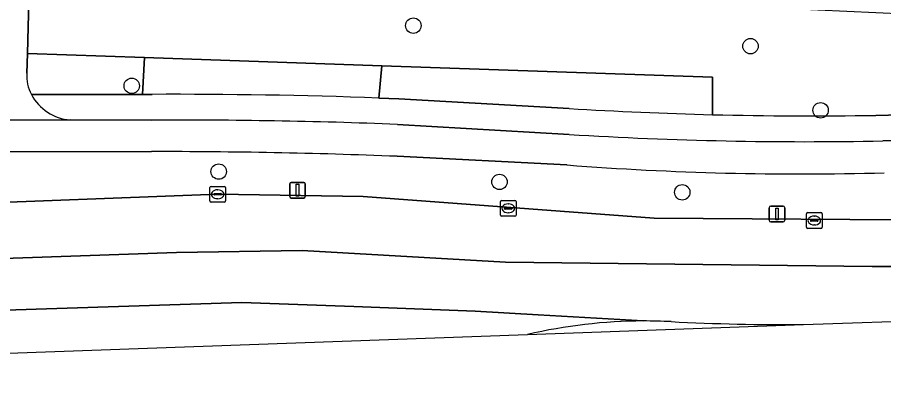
# Model space of a CAD drawing. Extents: x 161354 to 162026, y 386504 to 387460.
# Drawn here: x 161423 to 161477.9, y 386504.2 to 386527.3 of the extents above; entities that cross this region are included whole.
import ezdxf

# ---------------------------------------------------------------- set-up
doc = ezdxf.new("R2010")
doc.units = 0
for name, color, linetype in [('IMGEO_Berm_groen', 7, 'Continuous'), ('IMGEO_Boom', 7, 'Continuous'), ('IMGEO_Fietspad_gesloten', 7, 'Continuous'), ('IMGEO_Fietspad_open', 7, 'Continuous'), ('IMGEO_Groenvoorziening', 7, 'Continuous'), ('IMGEO_Kolk', 7, 'Continuous'), ('IMGEO_Lichtmast', 7, 'Continuous'), ('IMGEO_Rijbaan_regionaal_gesloten', 7, 'Continuous'), ('IMGEO_Voetpad_open', 7, 'Continuous')]:
    doc.layers.add(name, color=color, linetype=linetype)

msp = doc.modelspace()

# ---------------------------------------------------------------- linework, layer by layer
at = {"layer": 'IMGEO_Berm_groen'}
for points in [[(161431.459, 386518.828), (161417.764, 386518.813), (161386.319, 386518.778), (161396.404, 386514.655), (161417.954, 386515.458), (161435.675, 386516.119), (161444.903, 386515.98), (161463.369, 386514.603), (161481.999, 386514.474), (161500, 386515.21), (161507.69, 386515.477), (161543.963, 386516.739), (161579.775, 386518.037), (161584.476, 386518.298)], [(161457.83, 386517.979), (161447.045, 386518.529)], [(161455.324, 386507.221), (161472.841, 386507.848)]]:
    msp.add_lwpolyline(points, dxfattribs=at)
for centre, radius, start, end in [((161431.735, 386126.858), 391.97, 87.76156, 90.0404), ((161472.583, 386709.12), 191.71, 265.58659, 271.60767), ((161462.769, 386475.337), 32.741, 90.1833, 103.1431), ((161462.774, 386475.484), 32.594, 87.0846, 90.1937), ((161471.962, 386656.892), 149.046, 267.10421, 270.33783)]:
    msp.add_arc(centre, radius, start, end, dxfattribs=at)
at = {"layer": 'IMGEO_Boom'}
for centre in [(161448.081, 386526.821), (161469.472, 386525.518), (161430.211, 386523.001), (161473.921, 386521.448), (161435.73, 386517.558), (161453.549, 386516.905), (161465.144, 386516.243)]:
    msp.add_circle(centre, 0.489, dxfattribs=at)
at = {"layer": 'IMGEO_Fietspad_gesloten'}
for points in [[(161431.462, 386520.822), (161426.31, 386520.835), (161417.651, 386520.815), (161379.848, 386520.652), (161371.3, 386520.69), (161371.312, 386518.719), (161371.857, 386518.712), (161372.917, 386518.726), (161379.708, 386518.678), (161386.319, 386518.778), (161417.764, 386518.813), (161431.459, 386518.828)], [(161457.978, 386519.914), (161447.076, 386520.554)], [(161507.034, 386520.355), (161500, 386520.098), (161490.899, 386519.826), (161477.873, 386519.505)], [(161447.045, 386518.529), (161457.83, 386517.979)]]:
    msp.add_lwpolyline(points, dxfattribs=at)
for centre, radius, start, end in [((161433.257, 386170.414), 350.412, 87.73985, 90.29348), ((161472.996, 386766.365), 246.908, 266.51282, 271.13175), ((161431.735, 386126.858), 391.97, 87.76156, 90.0404), ((161472.583, 386709.12), 191.71, 265.58659, 271.60767)]:
    msp.add_arc(centre, radius, start, end, dxfattribs=at)
at = {"layer": 'IMGEO_Fietspad_open'}
for points in [[(161423.556, 386523.804), (161423.59, 386525.056), (161423.729, 386530.085), (161425.083, 386562.569)], [(161417.651, 386520.815), (161426.31, 386520.835)]]:
    msp.add_lwpolyline(points, dxfattribs=at)
for centre, radius, start, end in [((161426, 386523.629), 2.45, 175.9038, 208.7137), ((161426.536, 386523.857), 3.031, 207.6231, 265.7204)]:
    msp.add_arc(centre, radius, start, end, dxfattribs=at)
at = {"layer": 'IMGEO_Groenvoorziening'}
for points in [[(161484.547, 386560.156), (161484.183, 386560.171), (161482.953, 386527.386), (161468.218, 386528.056), (161430.89, 386529.759), (161423.994, 386530.073), (161423.729, 386530.085), (161423.59, 386525.056), (161431.031, 386524.798), (161446.077, 386524.278), (161467.063, 386523.551), (161467.063, 386521.17)], [(161477.417, 386521.128), (161490.977, 386521.481), (161500, 386521.727), (161506.703, 386521.971), (161519.084, 386522.422), (161518.994, 386523.054), (161518.64, 386523.905), (161518.184, 386524.49), (161517.067, 386525.025), (161510.29, 386526.191), (161505.542, 386526.338), (161500, 386529.235), (161498.426, 386530.057), (161491.273, 386534.461)], [(161431.031, 386524.798), (161423.59, 386525.056), (161423.556, 386523.804)], [(161423.851, 386522.452), (161430.887, 386522.46), (161431.031, 386524.798)], [(161446.077, 386524.278), (161431.031, 386524.798), (161430.887, 386522.46), (161431.507, 386522.461)], [(161445.881, 386522.227), (161446.077, 386524.278)], [(161467.063, 386523.551), (161446.077, 386524.278), (161445.881, 386522.227), (161446.516, 386522.204), (161447.152, 386522.179), (161457.962, 386521.563)], [(161467.063, 386521.17), (161467.063, 386523.551)]]:
    msp.add_lwpolyline(points, dxfattribs=at)
for centre, radius, start, end in [((161426, 386523.629), 2.45, 175.9038, 208.7137), ((161432.765, 386158.145), 364.318, 87.93683, 90.19786), ((161473.288, 386770.904), 249.812, 266.48267, 268.5721), ((161473.247, 386769.287), 248.194, 268.57237, 270.9628)]:
    msp.add_arc(centre, radius, start, end, dxfattribs=at)
at = {"layer": 'IMGEO_Kolk'}
for p, q in [((161435.167, 386515.694), (161435.167, 386516.546)), ((161435.242, 386516.62), (161436.094, 386516.62)), ((161435.655, 386516.4), (161435.68, 386516.4)), ((161436.168, 386516.546), (161436.168, 386515.694)), ((161435.426, 386516.114), (161435.426, 386516.126)), ((161435.864, 386516.077), (161435.466, 386516.077)), ((161435.469, 386516.163), (161435.867, 386516.163)), ((161435.678, 386515.84), (161435.653, 386515.84)), ((161435.91, 386516.126), (161435.91, 386516.114)), ((161453.676, 386515.725), (161454.528, 386515.725)), ((161436.094, 386515.62), (161435.242, 386515.62)), ((161453.601, 386514.799), (161453.601, 386515.651)), ((161453.86, 386515.219), (161453.86, 386515.231)), ((161454.298, 386515.182), (161453.9, 386515.182)), ((161453.903, 386515.268), (161454.301, 386515.268)), ((161454.089, 386515.505), (161454.114, 386515.505)), ((161454.344, 386515.231), (161454.344, 386515.219)), ((161454.602, 386515.651), (161454.602, 386514.799)), ((161454.528, 386514.725), (161453.676, 386514.725)), ((161454.112, 386514.945), (161454.087, 386514.945)), ((161473.017, 386514.028), (161473.017, 386514.88)), ((161473.092, 386514.954), (161473.944, 386514.954)), ((161473.505, 386514.734), (161473.53, 386514.734)), ((161474.018, 386514.88), (161474.018, 386514.028)), ((161473.276, 386514.448), (161473.276, 386514.46)), ((161473.714, 386514.411), (161473.316, 386514.411)), ((161473.319, 386514.497), (161473.717, 386514.497)), ((161473.528, 386514.174), (161473.503, 386514.174)), ((161473.76, 386514.46), (161473.76, 386514.448)), ((161473.944, 386513.954), (161473.092, 386513.954))]:
    msp.add_line(p, q, dxfattribs=at)
for points in [[(161435.167, 386515.694), (161435.167, 386516.546)], [(161435.242, 386516.62), (161436.094, 386516.62)], [(161436.168, 386516.546), (161436.168, 386515.694)], [(161453.676, 386515.725), (161454.528, 386515.725)], [(161436.094, 386515.62), (161435.242, 386515.62)], [(161453.601, 386514.799), (161453.601, 386515.651)], [(161454.602, 386515.651), (161454.602, 386514.799)], [(161454.528, 386514.725), (161453.676, 386514.725)], [(161473.017, 386514.028), (161473.017, 386514.88)], [(161473.092, 386514.954), (161473.944, 386514.954)], [(161474.018, 386514.88), (161474.018, 386514.028)], [(161473.944, 386513.954), (161473.092, 386513.954)]]:
    msp.add_lwpolyline(points, dxfattribs=at)
for centre, radius, start, end in [((161435.244, 386516.544), 0.0765, 91.552, 178.448), ((161435.244, 386516.544), 0.0765, 91.552, 178.448), ((161436.092, 386516.544), 0.0765, 1.552, 88.448), ((161436.092, 386516.544), 0.0765, 1.552, 88.448), ((161435.244, 386515.696), 0.0765, 181.552, 268.448), ((161435.244, 386515.696), 0.0765, 181.552, 268.448), ((161435.466, 386516.123), 0.0403, 85.8775, 175.7526), ((161435.463, 386516.113), 0.0366, 178.938, 274.7102), ((161435.867, 386516.12), 0.043, 264.8664, 352.4533), ((161435.871, 386516.125), 0.0386, 1.7309, 96.639), ((161436.092, 386515.696), 0.0765, 271.552, 358.448), ((161436.092, 386515.696), 0.0765, 271.552, 358.448), ((161453.678, 386515.649), 0.0765, 91.552, 178.448), ((161453.678, 386515.649), 0.0765, 91.552, 178.448), ((161454.526, 386515.649), 0.0765, 1.552, 88.448), ((161454.526, 386515.649), 0.0765, 1.552, 88.448), ((161453.9, 386515.228), 0.0403, 85.8775, 175.7526), ((161453.897, 386515.218), 0.0366, 178.938, 274.7102), ((161454.301, 386515.225), 0.043, 264.8664, 352.4533), ((161454.305, 386515.23), 0.0386, 1.7309, 96.639), ((161453.678, 386514.801), 0.0765, 181.552, 268.448), ((161453.678, 386514.801), 0.0765, 181.552, 268.448), ((161454.526, 386514.801), 0.0765, 271.552, 358.448), ((161454.526, 386514.801), 0.0765, 271.552, 358.448), ((161473.094, 386514.878), 0.0765, 91.552, 178.448), ((161473.094, 386514.878), 0.0765, 91.552, 178.448), ((161473.942, 386514.878), 0.0765, 1.552, 88.448), ((161473.942, 386514.878), 0.0765, 1.552, 88.448), ((161473.094, 386514.03), 0.0765, 181.552, 268.448), ((161473.094, 386514.03), 0.0765, 181.552, 268.448), ((161473.316, 386514.457), 0.0403, 85.8775, 175.7526), ((161473.313, 386514.447), 0.0366, 178.938, 274.7102), ((161473.717, 386514.454), 0.043, 264.8664, 352.4533), ((161473.721, 386514.459), 0.0386, 1.7309, 96.639), ((161473.942, 386514.03), 0.0765, 271.552, 358.448), ((161473.942, 386514.03), 0.0765, 271.552, 358.448)]:
    msp.add_arc(centre, radius, start, end, dxfattribs=at)
for centre, major_axis, ratio, start_param, end_param in [((161435.654, 386516.12), (-0.387, 0.002), 0.722429, 4.712389, 7.853982), ((161435.679, 386516.12), (-0.39, 0.002), 0.717154, 1.570796, 4.712389), ((161454.088, 386515.225), (-0.387, 0.002), 0.722429, 4.712389, 7.853982), ((161454.113, 386515.225), (-0.39, 0.002), 0.717154, 1.570796, 4.712389), ((161473.504, 386514.454), (-0.387, 0.002), 0.722429, 4.712389, 7.853982), ((161473.529, 386514.454), (-0.39, 0.002), 0.717154, 1.570796, 4.712389)]:
    msp.add_ellipse(centre, major_axis=major_axis, ratio=ratio, start_param=start_param, end_param=end_param, dxfattribs=at)
at = {"layer": 'IMGEO_Lichtmast'}
for p, q in [((161440.236, 386515.975), (161440.236, 386516.775)), ((161440.236, 386516.775), (161440.236, 386515.975)), ((161440.336, 386516.875), (161441.126, 386516.875)), ((161441.126, 386516.875), (161440.336, 386516.875)), ((161441.226, 386516.775), (161441.226, 386515.975)), ((161441.226, 386515.975), (161441.226, 386516.775)), ((161441.126, 386515.875), (161440.336, 386515.875)), ((161440.336, 386515.875), (161441.126, 386515.875)), ((161470.659, 386514.468), (161470.659, 386515.268)), ((161470.659, 386515.268), (161470.659, 386514.468)), ((161470.759, 386515.368), (161471.549, 386515.368)), ((161471.549, 386515.368), (161470.759, 386515.368)), ((161471.649, 386515.268), (161471.649, 386514.468)), ((161471.649, 386514.468), (161471.649, 386515.268)), ((161471.549, 386514.368), (161470.759, 386514.368)), ((161470.759, 386514.368), (161471.549, 386514.368))]:
    msp.add_line(p, q, dxfattribs=at)
for points in [[(161440.656, 386516.75), (161440.806, 386516.75), (161440.806, 386516), (161440.656, 386516), (161440.656, 386516.75)], [(161471.079, 386515.243), (161471.229, 386515.243), (161471.229, 386514.493), (161471.079, 386514.493), (161471.079, 386515.243)]]:
    msp.add_lwpolyline(points, dxfattribs=at)
for centre, start, end in [((161440.336, 386516.775), 90, 180), ((161440.336, 386516.775), 90, 180), ((161441.126, 386516.775), 0, 90), ((161441.126, 386516.775), 360, 90), ((161440.336, 386515.975), 180, 270), ((161440.336, 386515.975), 180, 270), ((161441.126, 386515.975), 270, 0), ((161441.126, 386515.975), 270, 0), ((161470.759, 386515.268), 90, 180), ((161470.759, 386515.268), 90, 180), ((161471.549, 386515.268), 0, 90), ((161471.549, 386515.268), 360, 90), ((161470.759, 386514.468), 180, 270), ((161470.759, 386514.468), 180, 270), ((161471.549, 386514.468), 270, 0), ((161471.549, 386514.468), 270, 0)]:
    msp.add_arc(centre, 0.1, start, end, dxfattribs=at)
at = {"layer": 'IMGEO_Rijbaan_regionaal_gesloten'}
msp.add_lwpolyline([(161507.69, 386515.477), (161500, 386515.21), (161481.999, 386514.474), (161463.369, 386514.603), (161444.903, 386515.98), (161435.675, 386516.119), (161417.954, 386515.458), (161396.404, 386514.655), (161374.14, 386513.837), (161371.98, 386513.771), (161371.541, 386510.28), (161371.926, 386510.29), (161400.743, 386511.313), (161433.049, 386512.42), (161441.027, 386512.554), (161453.931, 386511.811), (161477.196, 386511.531), (161507.615, 386511.531)], close=True, dxfattribs=at)
for points in [[(161496.113, 386509.898), (161506.156, 386511.424), (161507.615, 386511.531), (161477.196, 386511.531), (161453.931, 386511.811), (161441.027, 386512.554), (161433.049, 386512.42), (161400.743, 386511.313), (161371.926, 386510.29), (161371.541, 386510.28), (161371.67, 386507.149), (161375.224, 386507.246), (161437.2, 386509.26), (161444.305, 386508.987), (161451.996, 386508.692), (161456.01, 386508.461), (161462.664, 386508.078)], [(161462.664, 386508.078), (161456.01, 386508.461), (161451.996, 386508.692), (161444.305, 386508.987), (161437.2, 386509.26), (161375.224, 386507.246), (161371.67, 386507.149), (161371.791, 386504.227), (161455.324, 386507.221)], [(161472.841, 386507.848), (161481.523, 386508.159)]]:
    msp.add_lwpolyline(points, dxfattribs=at)
for centre, radius, start, end in [((161462.769, 386475.337), 32.741, 90.1833, 103.1431), ((161462.774, 386475.484), 32.594, 87.0846, 90.1937), ((161471.962, 386656.892), 149.046, 267.10421, 270.33783)]:
    msp.add_arc(centre, radius, start, end, dxfattribs=at)
at = {"layer": 'IMGEO_Voetpad_open'}
for points in [[(161431.507, 386522.461), (161430.887, 386522.46), (161423.851, 386522.452)], [(161457.962, 386521.563), (161447.152, 386522.179), (161446.516, 386522.204), (161445.881, 386522.227)], [(161477.873, 386519.505), (161490.899, 386519.826), (161500, 386520.098), (161507.034, 386520.355), (161506.703, 386521.971), (161500, 386521.727), (161490.977, 386521.481), (161477.417, 386521.128)], [(161426.31, 386520.835), (161431.462, 386520.822)], [(161447.076, 386520.554), (161457.978, 386519.914)]]:
    msp.add_lwpolyline(points, dxfattribs=at)
for centre, radius, start, end in [((161426.536, 386523.857), 3.031, 207.6231, 265.7204), ((161432.765, 386158.145), 364.318, 87.93683, 90.19786), ((161473.288, 386770.904), 249.812, 266.48267, 268.5721), ((161473.247, 386769.287), 248.194, 268.57237, 270.9628), ((161433.257, 386170.414), 350.412, 87.73985, 90.29348), ((161472.996, 386766.365), 246.908, 266.51282, 271.13175)]:
    msp.add_arc(centre, radius, start, end, dxfattribs=at)

doc.saveas('drawing.dxf')
